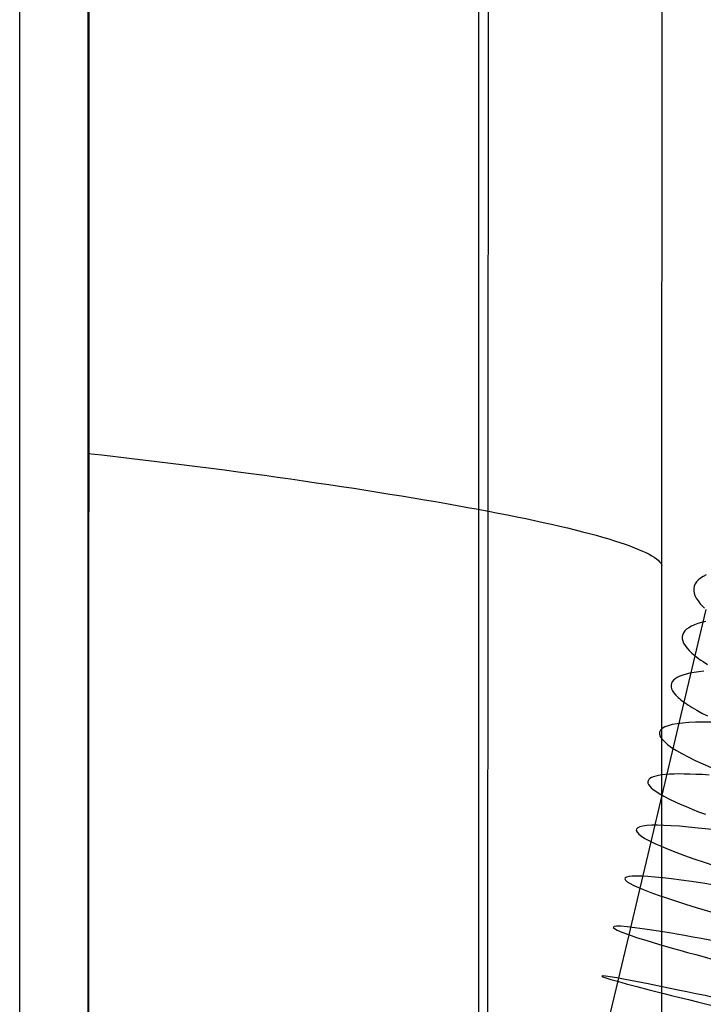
# Model space of a CAD drawing. Extents: x -383 to 1849, y -1185 to -529.
# Tile 773 of 870: x 1776 to 1799, y -1016 to -982. Entities that reach past the tile are written whole.
import ezdxf

# ---------------------------------------------------------------- set-up
doc = ezdxf.new("R2010")
doc.units = 0
doc.layers.add('PREDEFINITO', color=7, linetype='CONTINUOUS')

msp = doc.modelspace()

# ---------------------------------------------------------------- linework, layer by layer
at = {"layer": 'PREDEFINITO'}
for p, q in [((1775.644, -1016.516, 663.883), (1775.644, -807.082, 663.883)), ((1791.644, -1016.516, 679.883), (1791.644, -807.082, 679.883)), ((1791.644, -1016.516, 647.883), (1791.644, -807.082, 647.883)), ((1791.932, -1053.326, 433.228), (1792.042, -883.646, 433.674)), ((1778.04, -885.974, 440.631), (1778.002, -1075.436, 439.084)), ((1778.035, -1078.013, 439.038), (1778.09, -902.932, 440.751)), ((1798.019, -1000.962, 419.688), (1798.033, -944.768, 419.688)), ((1778.02, -997.044, 440.203), (1778.501, -997.098, 440.131)), ((1778.501, -997.098, 440.131), (1778.981, -997.153, 440.05)), ((1778.981, -997.153, 440.05), (1779.461, -997.209, 439.959)), ((1779.461, -997.209, 439.959), (1779.94, -997.266, 439.859)), ((1779.94, -997.266, 439.859), (1780.418, -997.324, 439.749)), ((1780.418, -997.324, 439.749), (1780.895, -997.382, 439.63)), ((1780.895, -997.382, 439.63), (1781.371, -997.441, 439.501)), ((1781.371, -997.441, 439.501), (1781.844, -997.501, 439.363)), ((1781.844, -997.501, 439.363), (1782.315, -997.561, 439.215)), ((1782.315, -997.561, 439.215), (1782.784, -997.622, 439.058)), ((1782.784, -997.622, 439.058), (1783.25, -997.684, 438.892)), ((1783.25, -997.684, 438.892), (1783.714, -997.746, 438.717)), ((1783.714, -997.746, 438.717), (1784.173, -997.809, 438.532)), ((1784.173, -997.809, 438.532), (1784.63, -997.872, 438.339)), ((1784.63, -997.872, 438.339), (1785.083, -997.936, 438.136)), ((1785.083, -997.936, 438.136), (1785.531, -998.001, 437.925)), ((1785.531, -998.001, 437.925), (1785.976, -998.065, 437.704)), ((1785.976, -998.065, 437.704), (1786.416, -998.13, 437.476)), ((1786.416, -998.13, 437.476), (1786.851, -998.196, 437.238)), ((1786.851, -998.196, 437.238), (1787.281, -998.261, 436.993)), ((1787.281, -998.261, 436.993), (1787.706, -998.327, 436.739)), ((1787.706, -998.327, 436.739), (1788.125, -998.394, 436.477)), ((1788.125, -998.394, 436.477), (1788.539, -998.46, 436.208)), ((1788.539, -998.46, 436.208), (1788.946, -998.526, 435.93)), ((1788.946, -998.526, 435.93), (1789.348, -998.593, 435.646)), ((1789.348, -998.593, 435.646), (1789.743, -998.66, 435.354)), ((1789.743, -998.66, 435.354), (1790.132, -998.726, 435.055)), ((1790.132, -998.726, 435.055), (1790.514, -998.793, 434.749)), ((1790.514, -998.793, 434.749), (1790.889, -998.86, 434.436)), ((1790.889, -998.86, 434.436), (1791.257, -998.926, 434.117)), ((1791.257, -998.926, 434.117), (1791.618, -998.993, 433.792)), ((1791.618, -998.993, 433.792), (1791.972, -999.059, 433.461)), ((1791.972, -999.059, 433.461), (1792.308, -999.123, 433.132)), ((1792.308, -999.123, 433.132), (1792.638, -999.188, 432.793)), ((1792.638, -999.188, 432.793), (1792.961, -999.253, 432.446)), ((1792.961, -999.253, 432.446), (1793.277, -999.318, 432.089)), ((1793.277, -999.318, 432.089), (1793.584, -999.383, 431.723)), ((1793.584, -999.383, 431.723), (1793.884, -999.448, 431.348)), ((1793.884, -999.448, 431.348), (1794.176, -999.513, 430.965)), ((1794.176, -999.513, 430.965), (1794.458, -999.578, 430.573)), ((1794.458, -999.578, 430.573), (1794.732, -999.643, 430.174)), ((1794.732, -999.643, 430.174), (1794.996, -999.707, 429.767)), ((1794.996, -999.707, 429.767), (1795.25, -999.772, 429.353)), ((1795.25, -999.772, 429.353), (1795.494, -999.836, 428.932)), ((1795.494, -999.836, 428.932), (1795.728, -999.899, 428.505)), ((1795.728, -999.899, 428.505), (1795.952, -999.963, 428.071)), ((1795.952, -999.963, 428.071), (1796.165, -1000.025, 427.632)), ((1796.165, -1000.025, 427.632), (1796.367, -1000.087, 427.187)), ((1796.367, -1000.087, 427.187), (1796.558, -1000.149, 426.737)), ((1796.558, -1000.149, 426.737), (1796.737, -1000.21, 426.283)), ((1796.737, -1000.21, 426.283), (1796.905, -1000.27, 425.825)), ((1796.905, -1000.27, 425.825), (1797.062, -1000.329, 425.362)), ((1797.062, -1000.329, 425.362), (1797.207, -1000.387, 424.897)), ((1797.207, -1000.387, 424.897), (1797.34, -1000.445, 424.429)), ((1797.34, -1000.445, 424.429), (1797.461, -1000.502, 423.958)), ((1797.461, -1000.502, 423.958), (1797.57, -1000.557, 423.486)), ((1797.57, -1000.557, 423.486), (1797.667, -1000.612, 423.012)), ((1797.667, -1000.612, 423.012), (1797.753, -1000.665, 422.536)), ((1797.753, -1000.665, 422.536), (1797.827, -1000.718, 422.061)), ((1797.827, -1000.718, 422.061), (1797.888, -1000.769, 421.585)), ((1797.888, -1000.769, 421.585), (1797.939, -1000.819, 421.109)), ((1797.939, -1000.819, 421.109), (1797.977, -1000.868, 420.634)), ((1797.977, -1000.868, 420.634), (1798.004, -1000.916, 420.16)), ((1798.004, -1000.916, 420.16), (1798.019, -1000.962, 419.688)), ((1798.006, -1057.153, 419.688), (1798.019, -1000.962, 419.688)), ((1799.287, -1001.456, 485.928), (1799.225, -1001.523, 486.41)), ((1799.365, -1001.392, 485.447), (1799.287, -1001.456, 485.928)), ((1799.457, -1001.332, 484.968), (1799.365, -1001.392, 485.447)), ((1799.564, -1001.276, 484.492), (1799.457, -1001.332, 484.968)), ((1799.127, -1001.746, 487.86), (1799.126, -1001.827, 488.343)), ((1799.126, -1001.827, 488.343), (1799.139, -1001.912, 488.824)), ((1799.144, -1001.668, 487.377), (1799.127, -1001.746, 487.86)), ((1799.177, -1001.594, 486.894), (1799.144, -1001.668, 487.377)), ((1799.225, -1001.523, 486.41), (1799.177, -1001.594, 486.894)), ((1799.139, -1001.912, 488.824), (1799.169, -1002, 489.304)), ((1799.169, -1002, 489.304), (1799.215, -1002.091, 489.781)), ((1799.215, -1002.091, 489.781), (1799.276, -1002.185, 490.255)), ((1799.176, -1004.098, 491.466), (1799.558, -1002.486, 491.657)), ((1799.276, -1002.185, 490.255), (1799.354, -1002.283, 490.727)), ((1799.354, -1002.283, 490.727), (1799.399, -1002.332, 490.961)), ((1799.399, -1002.332, 490.961), (1799.448, -1002.383, 491.194)), ((1799.448, -1002.383, 491.194), (1799.501, -1002.434, 491.426)), ((1798.88, -1003.172, 485.721), (1798.819, -1003.231, 486.205)), ((1798.955, -1003.117, 485.239), (1798.88, -1003.172, 485.721)), ((1799.045, -1003.066, 484.758), (1798.955, -1003.117, 485.239)), ((1799.15, -1003.019, 484.28), (1799.045, -1003.066, 484.758)), ((1799.27, -1002.975, 483.805), (1799.15, -1003.019, 484.28)), ((1799.403, -1002.935, 483.334), (1799.27, -1002.975, 483.805)), ((1799.551, -1002.899, 482.867), (1799.403, -1002.935, 483.334)), ((1798.743, -1003.358, 487.174), (1798.728, -1003.427, 487.659)), ((1798.728, -1003.427, 487.659), (1798.728, -1003.5, 488.142)), ((1798.728, -1003.5, 488.142), (1798.744, -1003.575, 488.625)), ((1798.773, -1003.293, 486.689), (1798.743, -1003.358, 487.174)), ((1798.819, -1003.231, 486.205), (1798.773, -1003.293, 486.689)), ((1798.744, -1003.575, 488.625), (1798.776, -1003.655, 489.106)), ((1798.776, -1003.655, 489.106), (1798.824, -1003.737, 489.585)), ((1798.824, -1003.737, 489.585), (1798.887, -1003.823, 490.061)), ((1798.887, -1003.823, 490.061), (1798.967, -1003.911, 490.533)), ((1798.796, -1005.716, 491.32), (1799.176, -1004.098, 491.466)), ((1798.967, -1003.911, 490.533), (1799.013, -1003.957, 490.768)), ((1799.013, -1003.957, 490.768), (1799.063, -1004.003, 491.002)), ((1799.063, -1004.003, 491.002), (1799.118, -1004.05, 491.234)), ((1799.118, -1004.05, 491.234), (1799.176, -1004.098, 491.466)), ((1799.176, -1004.098, 491.466), (1799.238, -1004.147, 491.696)), ((1799.238, -1004.147, 491.696), (1799.305, -1004.196, 491.925)), ((1799.305, -1004.196, 491.925), (1799.376, -1004.247, 492.153)), ((1799.376, -1004.247, 492.153), (1799.45, -1004.297, 492.379)), ((1799.45, -1004.297, 492.379), (1799.612, -1004.401, 492.828)), ((1798.48, -1004.895, 485.553), (1798.421, -1004.944, 486.039)), ((1798.554, -1004.849, 485.069), (1798.48, -1004.895, 485.553)), ((1798.643, -1004.806, 484.586), (1798.554, -1004.849, 485.069)), ((1798.746, -1004.768, 484.106), (1798.643, -1004.806, 484.586)), ((1798.863, -1004.732, 483.629), (1798.746, -1004.768, 484.106)), ((1798.995, -1004.701, 483.155), (1798.863, -1004.732, 483.629)), ((1799.141, -1004.673, 482.686), (1798.995, -1004.701, 483.155)), ((1799.301, -1004.65, 482.221), (1799.141, -1004.673, 482.686)), ((1799.475, -1004.63, 481.761), (1799.301, -1004.65, 482.221)), ((1798.349, -1005.054, 487.012), (1798.336, -1005.114, 487.499)), ((1798.336, -1005.114, 487.499), (1798.338, -1005.178, 487.985)), ((1798.338, -1005.178, 487.985), (1798.355, -1005.245, 488.469)), ((1798.378, -1004.998, 486.525), (1798.349, -1005.054, 487.012)), ((1798.355, -1005.245, 488.469), (1798.389, -1005.315, 488.952)), ((1798.421, -1004.944, 486.039), (1798.378, -1004.998, 486.525)), ((1798.389, -1005.315, 488.952), (1798.438, -1005.389, 489.432)), ((1798.438, -1005.389, 489.432), (1798.503, -1005.466, 489.91)), ((1798.503, -1005.466, 489.91), (1798.585, -1005.546, 490.384)), ((1798.585, -1005.546, 490.384), (1798.631, -1005.587, 490.62)), ((1798.631, -1005.587, 490.62), (1798.682, -1005.629, 490.854)), ((1798.024, -1008.951, 491.081), (1798.796, -1005.716, 491.32)), ((1798.682, -1005.629, 490.854), (1798.737, -1005.672, 491.087)), ((1798.737, -1005.672, 491.087), (1798.796, -1005.716, 491.32)), ((1798.796, -1005.716, 491.32), (1798.86, -1005.76, 491.551)), ((1798.86, -1005.76, 491.551), (1798.927, -1005.805, 491.78)), ((1798.927, -1005.805, 491.78), (1798.998, -1005.851, 492.009)), ((1798.998, -1005.851, 492.009), (1799.074, -1005.898, 492.235)), ((1799.074, -1005.898, 492.235), (1799.236, -1005.993, 492.685)), ((1799.236, -1005.993, 492.685), (1799.414, -1006.091, 493.128)), ((1799.414, -1006.091, 493.128), (1799.607, -1006.192, 493.565)), ((1797.652, -1008.34, 485.298), (1797.598, -1008.372, 485.785)), ((1797.722, -1008.311, 484.812), (1797.652, -1008.34, 485.298)), ((1797.805, -1008.286, 484.329), (1797.722, -1008.311, 484.812)), ((1797.904, -1008.265, 483.848), (1797.805, -1008.286, 484.329)), ((1798.017, -1008.247, 483.37), (1797.904, -1008.265, 483.848)), ((1798.145, -1008.233, 482.895), (1798.017, -1008.247, 483.37)), ((1798.287, -1008.223, 482.424), (1798.145, -1008.233, 482.895)), ((1798.443, -1008.216, 481.958), (1798.287, -1008.223, 482.424)), ((1798.612, -1008.212, 481.497), (1798.443, -1008.216, 481.958)), ((1798.796, -1008.213, 481.042), (1798.612, -1008.212, 481.497)), ((1798.994, -1008.217, 480.593), (1798.796, -1008.213, 481.042)), ((1799.205, -1008.225, 480.15), (1798.994, -1008.217, 480.593)), ((1799.429, -1008.236, 479.715), (1799.205, -1008.225, 480.15)), ((1799.667, -1008.252, 479.288), (1799.429, -1008.236, 479.715)), ((1797.535, -1008.446, 486.761), (1797.526, -1008.489, 487.249)), ((1797.526, -1008.489, 487.249), (1797.533, -1008.534, 487.736)), ((1797.533, -1008.534, 487.736), (1797.555, -1008.584, 488.222)), ((1797.559, -1008.407, 486.273), (1797.535, -1008.446, 486.761)), ((1797.555, -1008.584, 488.222), (1797.593, -1008.637, 488.706)), ((1797.598, -1008.372, 485.785), (1797.559, -1008.407, 486.273)), ((1797.593, -1008.637, 488.706), (1797.647, -1008.693, 489.188)), ((1797.639, -1010.573, 491.014), (1798.024, -1008.951, 491.081)), ((1797.647, -1008.693, 489.188), (1797.717, -1008.752, 489.667)), ((1797.717, -1008.752, 489.667), (1797.803, -1008.815, 490.142)), ((1797.803, -1008.815, 490.142), (1797.852, -1008.848, 490.379)), ((1797.852, -1008.848, 490.379), (1797.906, -1008.882, 490.614)), ((1797.906, -1008.882, 490.614), (1797.963, -1008.916, 490.848)), ((1797.963, -1008.916, 490.848), (1798.024, -1008.951, 491.081)), ((1798.024, -1008.951, 491.081), (1798.09, -1008.987, 491.313)), ((1798.09, -1008.987, 491.313), (1798.16, -1009.024, 491.544)), ((1798.16, -1009.024, 491.544), (1798.233, -1009.062, 491.773)), ((1798.233, -1009.062, 491.773), (1798.311, -1009.1, 492.001)), ((1798.311, -1009.1, 492.001), (1798.478, -1009.18, 492.452)), ((1798.478, -1009.18, 492.452), (1798.66, -1009.262, 492.897)), ((1798.66, -1009.262, 492.897), (1798.858, -1009.347, 493.336)), ((1798.858, -1009.347, 493.336), (1799.07, -1009.434, 493.767)), ((1799.07, -1009.434, 493.767), (1799.296, -1009.525, 494.192)), ((1799.296, -1009.525, 494.192), (1799.536, -1009.617, 494.609)), ((1797.255, -1012.195, 490.981), (1797.639, -1010.573, 491.014)), ((1796.873, -1013.818, 490.99), (1797.255, -1012.195, 490.981)), ((1796.1, -1017.062, 491.063), (1796.873, -1013.818, 490.99))]:
    msp.add_line(p, q, dxfattribs=at)
at = {"layer": 'PREDEFINITO', "extrusion": (0.221157, 0.969347, 0.107036)}
msp.add_arc((-1991.802, 546.401, -526.148), 14.97, 282.5854, 82.4126, dxfattribs=at)
at = {"layer": 'PREDEFINITO', "extrusion": (0.221873, 0.972573, 0.069816)}
msp.add_arc((-1991.751, 526.419, -549.728), 14.967, 276.0546, 87.293, dxfattribs=at)
at = {"layer": 'PREDEFINITO', "extrusion": (0.222153, 0.973671, 0.051114)}
msp.add_arc((-1991.756, 516.063, -561.184), 14.969, 272.8094, 89.6781, dxfattribs=at)
at = {"layer": 'PREDEFINITO', "extrusion": (0.222368, 0.974423, 0.032445)}
msp.add_arc((-1991.769, 505.523, -572.39), 14.967, 269.5286, 92.0223, dxfattribs=at)
at = {"layer": 'PREDEFINITO', "extrusion": (0.222459, 0.974845, 0.01372)}
msp.add_arc((-1991.759, 494.75, -583.516), 14.97, 266.3432, 94.3968, dxfattribs=at)

doc.saveas('drawing.dxf')
